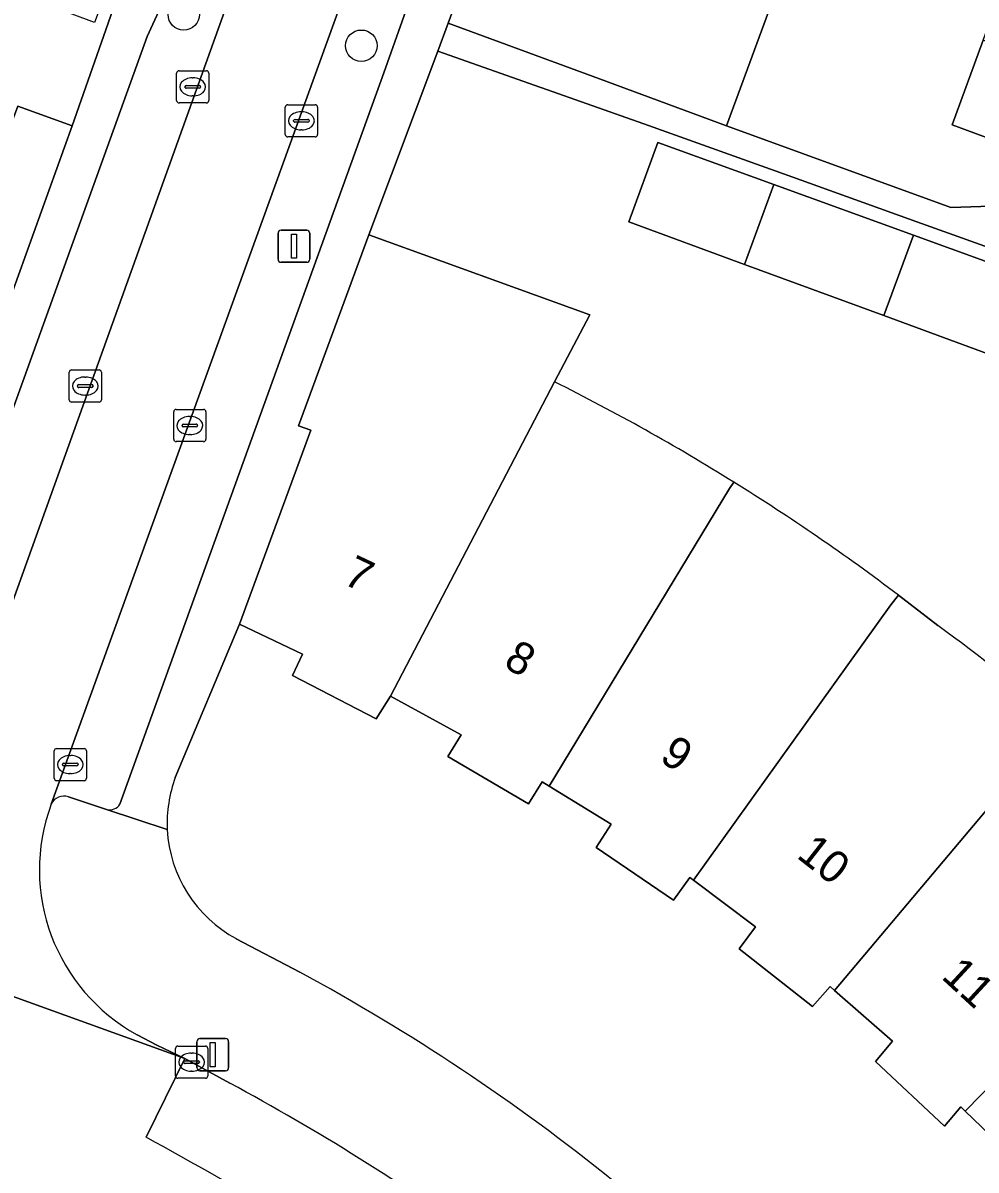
# Model space of a CAD drawing. Extents: x 162542 to 163147, y 380779 to 381521.
# Drawn here: x 162696.09 to 162725.68, y 380851.58 to 380887.19 of the extents above; entities that cross this region are included whole.
import ezdxf

# ---------------------------------------------------------------- set-up
doc = ezdxf.new("R2010")
doc.units = 0
for name, color, linetype in [('IMGEO_Boom', 7, 'Continuous'), ('IMGEO_Erf', 7, 'Continuous'), ('IMGEO_Fietspad_gesloten', 7, 'Continuous'), ('IMGEO_Kolk', 7, 'Continuous'), ('IMGEO_Lichtmast', 7, 'Continuous'), ('IMGEO_Muur', 7, 'Continuous'), ('IMGEO_Pand', 7, 'Continuous'), ('IMGEO_Pand_nummerreeks', 7, 'Continuous'), ('IMGEO_Parkeervlak_open', 7, 'Continuous'), ('IMGEO_Rijbaan_lokaal_open', 7, 'Continuous'), ('IMGEO_Voetpad_open', 7, 'Continuous')]:
    doc.layers.add(name, color=color, linetype=linetype)

msp = doc.modelspace()

# ---------------------------------------------------------------- linework, layer by layer
at = {"layer": 'IMGEO_Boom'}
for centre in [(162701.087, 380887.461), (162706.598, 380886.486)]:
    msp.add_circle(centre, 0.489, dxfattribs=at)
at = {"layer": 'IMGEO_Erf'}
for points in [[(162723.556, 380922.452), (162724.944, 380917.295), (162720.946, 380916.22), (162722.334, 380911.064), (162723.721, 380905.91), (162724.683, 380902.335), (162721.674, 380894.157), (162719.749, 380888.925), (162717.938, 380884.003), (162724.9, 380881.465), (162726.451, 380881.515), (162727.128, 380883.224), (162724.941, 380884.029), (162725.909, 380886.659), (162727.833, 380891.891), (162729.74, 380897.074), (162731.927, 380896.269), (162732.999, 380896.57), (162732.904, 380896.935), (162730.128, 380907.634), (162740.027, 380910.203), (162738.66, 380915.456), (162737.228, 380920.6)], [(162693.768, 380883.278), (162693.951, 380883.967), (162695.507, 380883.468), (162695.932, 380884.614), (162697.624, 380884.004), (162699.719, 380890.006), (162692.801, 380892.571), (162692.773, 380892.484), (162699.368, 380890.014), (162698.317, 380887.206), (162691.209, 380889.867), (162691.411, 380890.575), (162687.952, 380891.279), (162684.585, 380891.957), (162678.737, 380893.135), (162679.227, 380895.564), (162678.782, 380895.654), (162675.825, 380907.372), (162670.166, 380905.831)], [(162728.902, 380879.209), (162723.849, 380881.02), (162719.996, 380882.402), (162715.368, 380884.061), (162708.973, 380886.322), (162706.835, 380880.62), (162713.691, 380878.134), (162712.602, 380876.05)], [(162727.9, 380876.239), (162722.819, 380878.108), (162718.494, 380879.699), (162714.905, 380881.02), (162715.81, 380883.482), (162719.406, 380882.177), (162723.738, 380880.605), (162729.699, 380878.442)], [(162723.28, 380869.423), (162724.499, 380868.482)], [(162727.149, 380851.68), (162725.352, 380853.404), (162725.209, 380853.541), (162724.706, 380852.934), (162722.568, 380854.947), (162723.091, 380855.573), (162721.294, 380857.149), (162721.152, 380857.274), (162720.609, 380856.658), (162718.329, 380858.44), (162718.833, 380859.127), (162716.911, 380860.577), (162716.803, 380860.658), (162716.289, 380859.961), (162713.889, 380861.595), (162714.352, 380862.312), (162712.434, 380863.497), (162712.211, 380863.635), (162711.788, 380862.947), (162709.287, 380864.412), (162709.7, 380865.089), (162707.504, 380866.291), (162707.055, 380865.585), (162704.463, 380866.93), (162704.776, 380867.598), (162702.812, 380868.521), (162700.824, 380863.767)], [(162702.717, 380858.76), (162704.69, 380857.722)]]:
    msp.add_lwpolyline(points, dxfattribs=at)
for centre, radius, start, end in [((162681.898, 380814.678), 68.624, 58.09881, 63.42173), ((162681.886, 380814.628), 68.673, 52.93104, 58.11182), ((162678.882, 380805.932), 77.418, 50.30134, 53.89697), ((162704.668, 380862.347), 4.098, 159.7328, 182.7482), ((162704.649, 380862.353), 4.079, 182.8333, 241.7257), ((162673.725, 380800.676), 64.908, 40.81331, 61.50631)]:
    msp.add_arc(centre, radius, start, end, dxfattribs=at)
at = {"layer": 'IMGEO_Fietspad_gesloten'}
msp.add_lwpolyline([(162702.515, 380854.276), (162701.117, 380855.044), (162699.918, 380852.593)], dxfattribs=at)
for centre, radius, start, end in [((162667.8, 380789.935), 73.109, 54.36012, 61.65132), ((162646.005, 380753.707), 112.628, 56.31194, 61.40092)]:
    msp.add_arc(centre, radius, start, end, dxfattribs=at)
at = {"layer": 'IMGEO_Kolk'}
for p, q in [((162700.864, 380884.783), (162700.864, 380885.635)), ((162700.939, 380885.709), (162701.791, 380885.709)), ((162701.865, 380885.635), (162701.865, 380884.783)), ((162701.123, 380885.203), (162701.123, 380885.215)), ((162701.166, 380885.252), (162701.564, 380885.252)), ((162701.352, 380885.489), (162701.377, 380885.489)), ((162701.607, 380885.215), (162701.607, 380885.203)), ((162701.561, 380885.166), (162701.163, 380885.166)), ((162701.375, 380884.929), (162701.35, 380884.929)), ((162701.791, 380884.709), (162700.939, 380884.709)), ((162704.239, 380883.729), (162704.239, 380884.581)), ((162704.314, 380884.655), (162705.166, 380884.655)), ((162705.24, 380884.581), (162705.24, 380883.729)), ((162704.498, 380884.149), (162704.498, 380884.161)), ((162704.541, 380884.198), (162704.939, 380884.198)), ((162704.727, 380884.435), (162704.752, 380884.435)), ((162704.982, 380884.161), (162704.982, 380884.149)), ((162704.936, 380884.112), (162704.538, 380884.112)), ((162704.75, 380883.875), (162704.725, 380883.875)), ((162705.166, 380883.655), (162704.314, 380883.655)), ((162697.529, 380875.494), (162697.529, 380876.346)), ((162697.604, 380876.42), (162698.456, 380876.42)), ((162698.53, 380876.346), (162698.53, 380875.494)), ((162697.831, 380875.963), (162698.229, 380875.963)), ((162698.017, 380876.2), (162698.042, 380876.2)), ((162697.788, 380875.914), (162697.788, 380875.926)), ((162698.226, 380875.877), (162697.828, 380875.877)), ((162698.04, 380875.64), (162698.015, 380875.64)), ((162698.272, 380875.926), (162698.272, 380875.914)), ((162698.456, 380875.42), (162697.604, 380875.42)), ((162700.774, 380874.267), (162700.774, 380875.119)), ((162700.849, 380875.193), (162701.701, 380875.193)), ((162701.262, 380874.973), (162701.287, 380874.973)), ((162701.775, 380875.119), (162701.775, 380874.267)), ((162701.033, 380874.687), (162701.033, 380874.699)), ((162701.471, 380874.65), (162701.073, 380874.65)), ((162701.076, 380874.736), (162701.474, 380874.736)), ((162701.517, 380874.699), (162701.517, 380874.687)), ((162701.701, 380874.193), (162700.849, 380874.193)), ((162701.285, 380874.413), (162701.26, 380874.413)), ((162697.064, 380863.74), (162697.064, 380864.592)), ((162697.139, 380864.666), (162697.991, 380864.666)), ((162698.065, 380864.592), (162698.065, 380863.74)), ((162697.366, 380864.209), (162697.764, 380864.209)), ((162697.552, 380864.446), (162697.577, 380864.446)), ((162697.323, 380864.16), (162697.323, 380864.172)), ((162697.761, 380864.123), (162697.363, 380864.123)), ((162697.575, 380863.886), (162697.55, 380863.886)), ((162697.807, 380864.172), (162697.807, 380864.16)), ((162697.991, 380863.666), (162697.139, 380863.666)), ((162700.831, 380854.501), (162700.831, 380855.353)), ((162700.906, 380855.427), (162701.758, 380855.427)), ((162701.832, 380855.353), (162701.832, 380854.501)), ((162701.09, 380854.921), (162701.09, 380854.933)), ((162701.133, 380854.97), (162701.531, 380854.97)), ((162701.319, 380855.207), (162701.344, 380855.207)), ((162701.574, 380854.933), (162701.574, 380854.921)), ((162701.528, 380854.884), (162701.13, 380854.884)), ((162701.342, 380854.647), (162701.317, 380854.647)), ((162701.758, 380854.427), (162700.906, 380854.427))]:
    msp.add_line(p, q, dxfattribs=at)
for points in [[(162700.864, 380884.783), (162700.864, 380885.635)], [(162700.939, 380885.709), (162701.791, 380885.709)], [(162701.865, 380885.635), (162701.865, 380884.783)], [(162701.791, 380884.709), (162700.939, 380884.709)], [(162704.239, 380883.729), (162704.239, 380884.581)], [(162704.314, 380884.655), (162705.166, 380884.655)], [(162705.24, 380884.581), (162705.24, 380883.729)], [(162705.166, 380883.655), (162704.314, 380883.655)], [(162697.529, 380875.494), (162697.529, 380876.346)], [(162697.604, 380876.42), (162698.456, 380876.42)], [(162698.53, 380876.346), (162698.53, 380875.494)], [(162698.456, 380875.42), (162697.604, 380875.42)], [(162700.774, 380874.267), (162700.774, 380875.119)], [(162700.849, 380875.193), (162701.701, 380875.193)], [(162701.775, 380875.119), (162701.775, 380874.267)], [(162701.701, 380874.193), (162700.849, 380874.193)], [(162697.064, 380863.74), (162697.064, 380864.592)], [(162697.139, 380864.666), (162697.991, 380864.666)], [(162698.065, 380864.592), (162698.065, 380863.74)], [(162697.991, 380863.666), (162697.139, 380863.666)], [(162700.831, 380854.501), (162700.831, 380855.353)], [(162700.906, 380855.427), (162701.758, 380855.427)], [(162701.832, 380855.353), (162701.832, 380854.501)], [(162701.758, 380854.427), (162700.906, 380854.427)]]:
    msp.add_lwpolyline(points, dxfattribs=at)
for centre, radius, start, end in [((162700.941, 380885.633), 0.0765, 91.552, 178.448), ((162700.941, 380885.633), 0.0765, 91.552, 178.448), ((162701.789, 380885.633), 0.0765, 1.552, 88.448), ((162701.789, 380885.633), 0.0765, 1.552, 88.448), ((162701.163, 380885.212), 0.0403, 85.8775, 175.7526), ((162701.568, 380885.214), 0.0386, 1.7309, 96.639), ((162701.16, 380885.202), 0.0366, 178.938, 274.7102), ((162701.564, 380885.209), 0.043, 264.8664, 352.4533), ((162700.941, 380884.785), 0.0765, 181.552, 268.448), ((162700.941, 380884.785), 0.0765, 181.552, 268.448), ((162701.789, 380884.785), 0.0765, 271.552, 358.448), ((162701.789, 380884.785), 0.0765, 271.552, 358.448), ((162704.316, 380884.579), 0.0765, 91.552, 178.448), ((162704.316, 380884.579), 0.0765, 91.552, 178.448), ((162705.164, 380884.579), 0.0765, 1.552, 88.448), ((162705.164, 380884.579), 0.0765, 1.552, 88.448), ((162704.538, 380884.158), 0.0403, 85.8775, 175.7526), ((162704.535, 380884.148), 0.0366, 178.938, 274.7102), ((162704.939, 380884.155), 0.043, 264.8664, 352.4533), ((162704.943, 380884.16), 0.0386, 1.7309, 96.639), ((162704.316, 380883.731), 0.0765, 181.552, 268.448), ((162704.316, 380883.731), 0.0765, 181.552, 268.448), ((162705.164, 380883.731), 0.0765, 271.552, 358.448), ((162705.164, 380883.731), 0.0765, 271.552, 358.448), ((162697.606, 380876.344), 0.0765, 91.552, 178.448), ((162697.606, 380876.344), 0.0765, 91.552, 178.448), ((162698.454, 380876.344), 0.0765, 1.552, 88.448), ((162698.454, 380876.344), 0.0765, 1.552, 88.448), ((162697.828, 380875.923), 0.0403, 85.8775, 175.7526), ((162698.233, 380875.925), 0.0386, 1.7309, 96.639), ((162697.825, 380875.913), 0.0366, 178.938, 274.7102), ((162698.229, 380875.92), 0.043, 264.8664, 352.4533), ((162697.606, 380875.496), 0.0765, 181.552, 268.448), ((162697.606, 380875.496), 0.0765, 181.552, 268.448), ((162698.454, 380875.496), 0.0765, 271.552, 358.448), ((162698.454, 380875.496), 0.0765, 271.552, 358.448), ((162700.851, 380875.117), 0.0765, 91.552, 178.448), ((162700.851, 380875.117), 0.0765, 91.552, 178.448), ((162701.699, 380875.117), 0.0765, 1.552, 88.448), ((162701.699, 380875.117), 0.0765, 1.552, 88.448), ((162701.073, 380874.696), 0.0403, 85.8775, 175.7526), ((162701.07, 380874.686), 0.0366, 178.938, 274.7102), ((162701.474, 380874.693), 0.043, 264.8664, 352.4533), ((162701.478, 380874.698), 0.0386, 1.7309, 96.639), ((162700.851, 380874.269), 0.0765, 181.552, 268.448), ((162700.851, 380874.269), 0.0765, 181.552, 268.448), ((162701.699, 380874.269), 0.0765, 271.552, 358.448), ((162701.699, 380874.269), 0.0765, 271.552, 358.448), ((162697.141, 380864.59), 0.0765, 91.552, 178.448), ((162697.141, 380864.59), 0.0765, 91.552, 178.448), ((162697.989, 380864.59), 0.0765, 1.552, 88.448), ((162697.989, 380864.59), 0.0765, 1.552, 88.448), ((162697.363, 380864.169), 0.0403, 85.8775, 175.7526), ((162697.768, 380864.171), 0.0386, 1.7309, 96.639), ((162697.36, 380864.159), 0.0366, 178.938, 274.7102), ((162697.764, 380864.166), 0.043, 264.8664, 352.4533), ((162697.141, 380863.742), 0.0765, 181.552, 268.448), ((162697.141, 380863.742), 0.0765, 181.552, 268.448), ((162697.989, 380863.742), 0.0765, 271.552, 358.448), ((162697.989, 380863.742), 0.0765, 271.552, 358.448), ((162700.908, 380855.351), 0.0765, 91.552, 178.448), ((162700.908, 380855.351), 0.0765, 91.552, 178.448), ((162701.756, 380855.351), 0.0765, 1.552, 88.448), ((162701.756, 380855.351), 0.0765, 1.552, 88.448), ((162701.13, 380854.93), 0.0403, 85.8775, 175.7526), ((162701.535, 380854.932), 0.0386, 1.7309, 96.639), ((162701.127, 380854.92), 0.0366, 178.938, 274.7102), ((162701.531, 380854.927), 0.043, 264.8664, 352.4533), ((162700.908, 380854.503), 0.0765, 181.552, 268.448), ((162700.908, 380854.503), 0.0765, 181.552, 268.448), ((162701.756, 380854.503), 0.0765, 271.552, 358.448), ((162701.756, 380854.503), 0.0765, 271.552, 358.448)]:
    msp.add_arc(centre, radius, start, end, dxfattribs=at)
for centre, major_axis, ratio, start_param, end_param in [((162701.351, 380885.209), (-0.387, 0.002), 0.722429, 4.712389, 7.853982), ((162701.376, 380885.209), (-0.39, 0.002), 0.717154, 1.570796, 4.712389), ((162704.726, 380884.155), (-0.387, 0.002), 0.722429, 4.712389, 7.853982), ((162704.751, 380884.155), (-0.39, 0.002), 0.717154, 1.570796, 4.712389), ((162698.016, 380875.92), (-0.387, 0.002), 0.722429, 4.712389, 7.853982), ((162698.041, 380875.92), (-0.39, 0.002), 0.717154, 1.570796, 4.712389), ((162701.261, 380874.693), (-0.387, 0.002), 0.722429, 4.712389, 7.853982), ((162701.286, 380874.693), (-0.39, 0.002), 0.717154, 1.570796, 4.712389), ((162697.551, 380864.166), (-0.387, 0.002), 0.722429, 4.712389, 7.853982), ((162697.576, 380864.166), (-0.39, 0.002), 0.717154, 1.570796, 4.712389), ((162701.318, 380854.927), (-0.387, 0.002), 0.722429, 4.712389, 7.853982), ((162701.343, 380854.927), (-0.39, 0.002), 0.717154, 1.570796, 4.712389)]:
    msp.add_ellipse(centre, major_axis=major_axis, ratio=ratio, start_param=start_param, end_param=end_param, dxfattribs=at)
at = {"layer": 'IMGEO_Lichtmast'}
for p, q in [((162704.013, 380879.862), (162704.013, 380880.662)), ((162704.013, 380880.662), (162704.013, 380879.862)), ((162704.113, 380880.762), (162704.903, 380880.762)), ((162704.903, 380880.762), (162704.113, 380880.762)), ((162705.003, 380880.662), (162705.003, 380879.862)), ((162705.003, 380879.862), (162705.003, 380880.662)), ((162704.903, 380879.762), (162704.113, 380879.762)), ((162704.113, 380879.762), (162704.903, 380879.762)), ((162701.59, 380855.659), (162702.38, 380855.659)), ((162702.38, 380855.659), (162701.59, 380855.659)), ((162701.49, 380854.759), (162701.49, 380855.559)), ((162701.49, 380855.559), (162701.49, 380854.759)), ((162702.48, 380855.559), (162702.48, 380854.759)), ((162702.48, 380854.759), (162702.48, 380855.559)), ((162702.38, 380854.659), (162701.59, 380854.659)), ((162701.59, 380854.659), (162702.38, 380854.659))]:
    msp.add_line(p, q, dxfattribs=at)
for points in [[(162704.433, 380880.637), (162704.583, 380880.637), (162704.583, 380879.887), (162704.433, 380879.887), (162704.433, 380880.637)], [(162701.91, 380855.534), (162702.06, 380855.534), (162702.06, 380854.784), (162701.91, 380854.784), (162701.91, 380855.534)]]:
    msp.add_lwpolyline(points, dxfattribs=at)
for centre, start, end in [((162704.113, 380880.662), 90, 180), ((162704.113, 380880.662), 90, 180), ((162704.903, 380880.662), 0, 90), ((162704.903, 380880.662), 360, 90), ((162704.113, 380879.862), 180, 270), ((162704.113, 380879.862), 180, 270), ((162704.903, 380879.862), 270, 0), ((162704.903, 380879.862), 270, 0), ((162701.59, 380855.559), 90, 180), ((162701.59, 380855.559), 90, 180), ((162702.38, 380855.559), 0, 90), ((162702.38, 380855.559), 360, 90), ((162701.59, 380854.759), 180, 270), ((162701.59, 380854.759), 180, 270), ((162702.38, 380854.759), 270, 0), ((162702.38, 380854.759), 270, 0)]:
    msp.add_arc(centre, 0.1, start, end, dxfattribs=at)
at = {"layer": 'IMGEO_Muur'}
for points in [[(162700.089, 380891.066), (162697.624, 380884.004)], [(162709.296, 380887.183), (162708.973, 380886.322)], [(162708.973, 380886.322), (162706.835, 380880.62)]]:
    msp.add_lwpolyline(points, dxfattribs=at)
at = {"layer": 'IMGEO_Pand'}
for points in [[(162711.106, 380892.104), (162709.296, 380887.183), (162713.989, 380885.456), (162717.938, 380884.003), (162719.749, 380888.925)], [(162728.096, 380885.855), (162725.909, 380886.659), (162724.941, 380884.029), (162727.128, 380883.224)], [(162719.406, 380882.177), (162715.81, 380883.482), (162714.905, 380881.02), (162718.494, 380879.699)], [(162723.738, 380880.605), (162719.406, 380882.177), (162718.494, 380879.699), (162722.819, 380878.108)], [(162712.602, 380876.05), (162713.691, 380878.134), (162706.835, 380880.62), (162704.652, 380874.688), (162705.03, 380874.549), (162702.812, 380868.521), (162704.776, 380867.598), (162704.463, 380866.93), (162707.055, 380865.585), (162707.504, 380866.291)], [(162723.738, 380880.605), (162722.819, 380878.108), (162727.9, 380876.239), (162729.699, 380878.442)], [(162737.363, 380856.626), (162733.045, 380861.254), (162732.818, 380861.028), (162725.352, 380853.404), (162727.149, 380851.68), (162726.576, 380851.054), (162728.483, 380849.038), (162729.063, 380849.671), (162729.24, 380849.455)]]:
    msp.add_lwpolyline(points, close=True, dxfattribs=at)
for points in [[(162690.29, 380884.07), (162687.958, 380873.364), (162688.447, 380873.261), (162688.193, 380872.443), (162691.057, 380871.736), (162691.291, 380872.555), (162693.08, 380872.013), (162694.93, 380878.241), (162695.475, 380878.043), (162697.624, 380884.004), (162695.932, 380884.614), (162695.507, 380883.468), (162693.951, 380883.967), (162693.768, 380883.278)], [(162712.602, 380876.05), (162707.504, 380866.291), (162709.7, 380865.089), (162709.287, 380864.412), (162711.788, 380862.947), (162712.211, 380863.635), (162712.434, 380863.497), (162718.03, 380872.735)], [(162718.163, 380872.937), (162718.03, 380872.735), (162712.434, 380863.497), (162714.352, 380862.312), (162713.889, 380861.595), (162716.289, 380859.961), (162716.803, 380860.658), (162716.911, 380860.577), (162723.041, 380869.123), (162723.28, 380869.423)], [(162718.03, 380872.735), (162718.163, 380872.937)], [(162724.499, 380868.482), (162723.28, 380869.423), (162723.041, 380869.123), (162716.911, 380860.577), (162718.833, 380859.127), (162718.329, 380858.44), (162720.609, 380856.658), (162721.152, 380857.274), (162721.294, 380857.149), (162728.206, 380865.359)], [(162728.332, 380865.498), (162728.206, 380865.359), (162721.294, 380857.149), (162723.091, 380855.573), (162722.568, 380854.947), (162724.706, 380852.934), (162725.209, 380853.541), (162725.352, 380853.404), (162732.818, 380861.028), (162733.045, 380861.254)]]:
    msp.add_lwpolyline(points, dxfattribs=at)
for centre, radius, start, end in [((162681.898, 380814.678), 68.624, 58.09881, 63.42173), ((162681.886, 380814.628), 68.673, 52.93104, 58.11182), ((162678.882, 380805.932), 77.418, 50.30134, 53.89697)]:
    msp.add_arc(centre, radius, start, end, dxfattribs=at)
at = {"layer": 'IMGEO_Parkeervlak_open'}
for points in [[(162706.129, 380898.216), (162706.661, 380899.718), (162705.001, 380900.259), (162700.819, 380888.55), (162700.368, 380887.677), (162699.947, 380886.774), (162692.258, 380865.461)], [(162709.996, 380898.948), (162709.326, 380897.095), (162696.974, 380862.936)], [(162699.106, 380862.935), (162707.301, 380885.65), (162711.741, 380898.166), (162709.996, 380898.948)], [(162693.885, 380863.997), (162702.496, 380887.96), (162706.129, 380898.216)], [(162697.508, 380863.164), (162698.692, 380862.773)]]:
    msp.add_lwpolyline(points, dxfattribs=at)
for centre, radius, start, end in [((162697.366, 380862.758), 0.43, 70.6764, 155.5653), ((162698.783, 380863.151), 0.389, 256.4818, 326.2594), ((162669.009, 380793.063), 63.559, 55.88096, 74.13127)]:
    msp.add_arc(centre, radius, start, end, dxfattribs=at)
at = {"layer": 'IMGEO_Rijbaan_lokaal_open'}
for points in [[(162709.326, 380897.095), (162706.129, 380898.216), (162702.496, 380887.96), (162693.885, 380863.997)], [(162696.974, 380862.936), (162709.326, 380897.095)], [(162701.117, 380855.044), (162685.205, 380860.786), (162684.781, 380858.337)], [(162687.174, 380860.417), (162685.205, 380860.786), (162701.117, 380855.044), (162700.248, 380855.453), (162699.641, 380855.778)], [(162699.918, 380852.593), (162701.117, 380855.044)]]:
    msp.add_lwpolyline(points, dxfattribs=at)
for centre, radius, start, end in [((162702.441, 380860.897), 5.835, 159.5477, 241.3221), ((162669.009, 380793.063), 63.559, 55.88096, 74.13127), ((162646.005, 380753.707), 112.628, 56.31194, 61.40092)]:
    msp.add_arc(centre, radius, start, end, dxfattribs=at)
at = {"layer": 'IMGEO_Voetpad_open'}
for points in [[(162700.824, 380863.767), (162702.812, 380868.521), (162705.03, 380874.549), (162704.652, 380874.688), (162706.835, 380880.62), (162708.973, 380886.322), (162709.296, 380887.183), (162711.106, 380892.104), (162712.628, 380896.238), (162713.032, 380897.337), (162715.042, 380902.802), (162714.848, 380903.523), (162713.461, 380908.677), (162712.073, 380913.833), (162710.685, 380918.989), (162709.298, 380924.143)], [(162698.189, 380920.957), (162699.613, 380915.645), (162701.009, 380910.442), (162702.381, 380905.324), (162703.596, 380900.795), (162701.953, 380896.238), (162700.089, 380891.066), (162699.719, 380890.006), (162697.624, 380884.004), (162695.475, 380878.043), (162694.93, 380878.241), (162693.08, 380872.013), (162691.344, 380867.183)], [(162690.526, 380866.018), (162692.258, 380865.461), (162699.947, 380886.774), (162700.368, 380887.677), (162700.819, 380888.55), (162705.001, 380900.259), (162706.661, 380899.718)], [(162709.996, 380898.948), (162711.741, 380898.166), (162707.301, 380885.65), (162699.106, 380862.935)], [(162726.451, 380881.515), (162724.9, 380881.465), (162717.938, 380884.003), (162713.989, 380885.456), (162709.296, 380887.183), (162708.973, 380886.322), (162715.368, 380884.061), (162719.996, 380882.402), (162723.849, 380881.02), (162728.902, 380879.209)], [(162700.575, 380862.151), (162698.692, 380862.773), (162697.508, 380863.164)], [(162698.692, 380862.773), (162700.575, 380862.151)], [(162704.69, 380857.722), (162702.717, 380858.76)], [(162699.641, 380855.778), (162700.248, 380855.453), (162701.117, 380855.044), (162702.515, 380854.276)]]:
    msp.add_lwpolyline(points, dxfattribs=at)
for centre, radius, start, end in [((162704.668, 380862.347), 4.098, 159.7328, 182.7482), ((162697.366, 380862.758), 0.43, 70.6764, 155.5653), ((162702.441, 380860.897), 5.835, 159.5477, 241.3221), ((162698.783, 380863.151), 0.389, 256.4818, 326.2594), ((162704.649, 380862.353), 4.079, 182.8333, 241.7257), ((162673.725, 380800.676), 64.908, 40.81331, 61.50631), ((162667.8, 380789.935), 73.109, 54.36012, 61.65132)]:
    msp.add_arc(centre, radius, start, end, dxfattribs=at)

# ---------------------------------------------------------------- texts
at = {"layer": 'IMGEO_Pand_nummerreeks'}
for s, rotation, p in [('7', 334.5836, (162705.991, 380869.8)), ('8', 330.4583, (162710.976, 380867.22)), ('9', 326.8811, (162715.819, 380864.298)), ('10', 321.9785, (162720.079, 380861.298)), ('11', 317.2923, (162724.575, 380857.549))]:
    msp.add_text(s, height=1, rotation=rotation, dxfattribs=at).set_placement(p)

doc.saveas('drawing.dxf')
